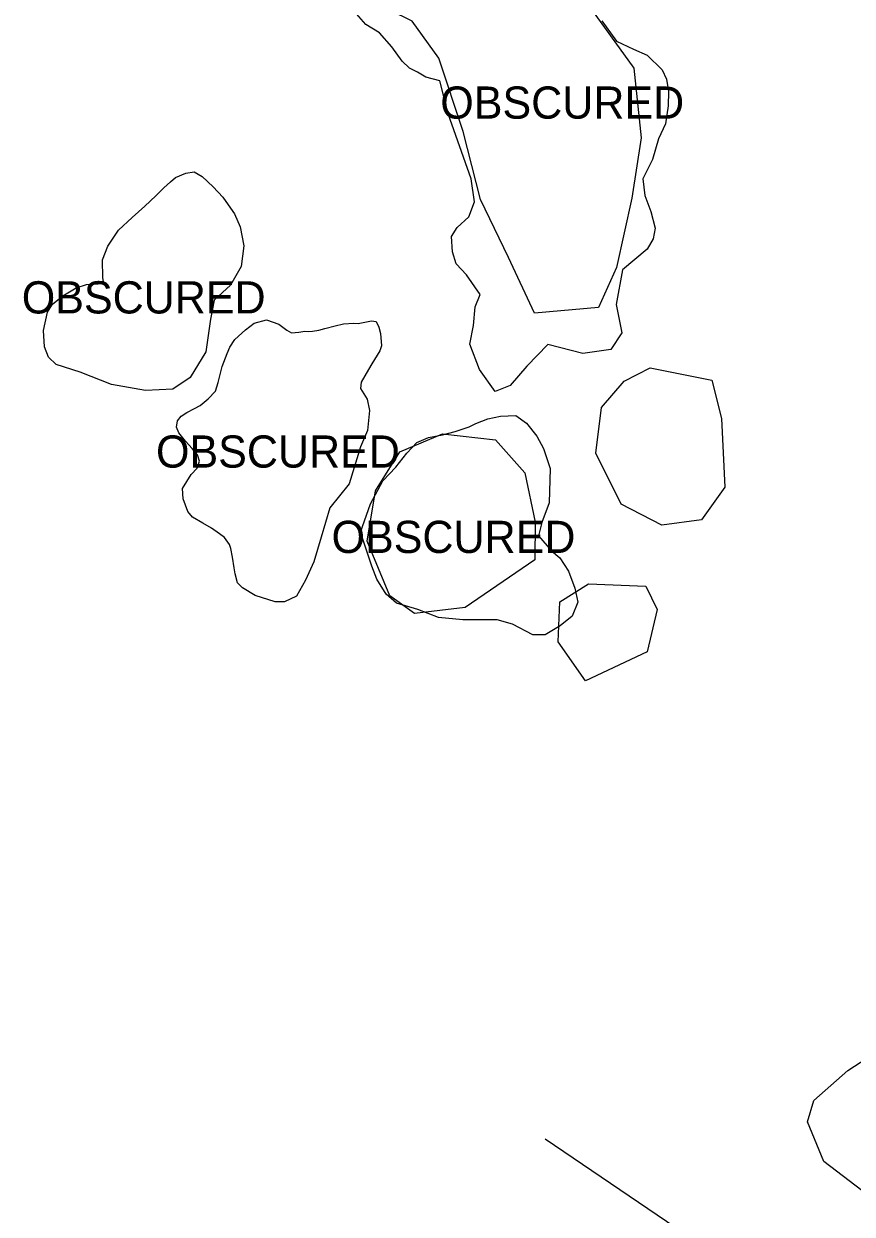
# Model space of a CAD drawing. Extents: x 368532 to 392481, y 10654822 to 10676899.
# Drawn here: x 376596.6 to 376725.3, y 10664159 to 10664343.9 of the extents above; entities that cross this region are included whole.
import ezdxf

# ---------------------------------------------------------------- set-up
doc = ezdxf.new("R2010")
doc.units = 0
for name, color, linetype in [('p_dtm obscured area', 7, 'Continuous'), ('p_railroad rr control', 7, 'Continuous'), ('p_veg woods', 7, 'Continuous')]:
    doc.layers.add(name, color=color, linetype=linetype)

msp = doc.modelspace()

# ---------------------------------------------------------------- linework, layer by layer
at = {"layer": 'p_dtm obscured area'}
msp.add_lwpolyline([(376686.42, 10664344.37), (376688.74, 10664341.24), (376691.38, 10664339.98), (376693.48, 10664339.07), (376695.79, 10664336.79), (376696.47, 10664335.34), (376696.78, 10664333.42), (376696.74, 10664331.2), (376696.32, 10664328.39), (376695.25, 10664326.06), (376694.32, 10664322.86), (376692.8, 10664319.83), (376693.11, 10664317.24), (376694.06, 10664314.78), (376694.72, 10664312.16), (376694.42, 10664310.5), (376693.47, 10664308.93), (376689.64, 10664305.7), (376688.68, 10664300.34), (376689.53, 10664295.9), (376687.86, 10664293.35), (376683.48, 10664292.73), (376678.05, 10664294.1), (376674.77, 10664290.74), (376672.21, 10664287.76), (376669.86, 10664286.81), (376667.42, 10664290.22), (376665.91, 10664294.17), (376666.5, 10664297.04), (376666.76, 10664299.95), (376667.54, 10664301.9), (376665.43, 10664304.92), (376663.82, 10664306.66), (376663.22, 10664308.49), (376663.05, 10664310.91), (376663.95, 10664312.29), (376665.76, 10664313.92), (376666.65, 10664316.27), (376666.12, 10664319.85), (376662.56, 10664329.93), (376661.24, 10664335.06), (376659.11, 10664335.65), (376657.79, 10664336.41), (376656.56, 10664337.06), (376655.41, 10664338.13), (376653.79, 10664340.35), (376651.91, 10664342.55), (376649.75, 10664343.81), (376648.33, 10664345.47)], dxfattribs=at)
for points in [[(376608.89, 10664304.44), (376608.84, 10664307.27), (376609.67, 10664309.39), (376611.32, 10664311.89), (376613.43, 10664313.85), (376615.44, 10664315.59), (376617.11, 10664317.19), (376618.35, 10664318.44), (376619.4, 10664319.39), (376620.21, 10664320.04), (376621.81, 10664320.75), (376623.07, 10664320.91), (376624.31, 10664320.19), (376626.02, 10664318.61), (376627.52, 10664316.98), (376628.39, 10664315.79), (376629.38, 10664314.42), (376630.24, 10664312.4), (376630.82, 10664309.45), (376630.39, 10664306.21), (376628.75, 10664303.32), (376626.19, 10664300.99), (376625.61, 10664298.03), (376624.9, 10664292.96), (376622.48, 10664288.98), (376619.79, 10664287.19), (376615.5, 10664286.95), (376610.22, 10664287.9), (376605.39, 10664289.82), (376601.66, 10664290.98), (376600.44, 10664292.14), (376599.82, 10664293.74), (376599.67, 10664296.28), (376600.32, 10664299.12), (376601.05, 10664300.35), (376602.66, 10664301.65), (376604.76, 10664302.89), (376606.38, 10664303.42), (376609.06, 10664303.59)], [(376635.67, 10664254.14), (376632.55, 10664255.1), (376630.61, 10664256.29), (376629.83, 10664257.06), (376629.48, 10664258.46), (376629.32, 10664259.42), (376629.02, 10664261.09), (376628.78, 10664262.41), (376628.58, 10664263.02), (376627.78, 10664264.11), (376627.02, 10664264.69), (376625.8, 10664265.6), (376624.41, 10664266.33), (376622.84, 10664267.28), (376622.08, 10664268.16), (376621.37, 10664270.15), (376621.29, 10664271.75), (376622.63, 10664273.92), (376623.56, 10664274.91), (376623.93, 10664275.97), (376623.58, 10664276.95), (376622.78, 10664277.95), (376621.74, 10664279.08), (376620.68, 10664280.4), (376620.32, 10664281.26), (376620.48, 10664282.26), (376621.07, 10664282.96), (376621.94, 10664283.54), (376623.13, 10664284.16), (376624.01, 10664284.64), (376625.27, 10664285.69), (376626.39, 10664286.87), (376626.84, 10664288.21), (376627.46, 10664290.69), (376628.24, 10664292.71), (376628.62, 10664293.7), (376629.43, 10664294.89), (376631.06, 10664296.39), (376632.43, 10664297.4), (376634.34, 10664297.92), (376636.22, 10664297.25), (376637.49, 10664296.35), (376638.19, 10664295.91), (376639.33, 10664296.02), (376640.3, 10664296.17), (376640.83, 10664296.15), (376641.49, 10664296.18), (376642.46, 10664296.32), (376643.38, 10664296.57), (376645.02, 10664297.02), (376646.31, 10664297.32), (376647.89, 10664297.4), (376648.58, 10664297.35), (376650.63, 10664297.81), (376651.39, 10664297.67), (376651.8, 10664296.82), (376652.05, 10664295.83), (376652.19, 10664293.92), (376651.95, 10664293.1), (376650.7, 10664291.13), (376650.19, 10664290.24), (376649.06, 10664288.25), (376648.91, 10664287.28), (376649.96, 10664285.62), (376650.32, 10664283.88), (376650.01, 10664280.76), (376648.92, 10664278.19), (376647.16, 10664272.47), (376644.19, 10664268.71), (376642.84, 10664264.19), (376641.69, 10664260.32), (376640.39, 10664257.49), (376639.01, 10664255.02), (376637.12, 10664254.14)], [(376650.71, 10664259.68), (376648.96, 10664264.95), (376650.51, 10664269.36), (376652.4, 10664272.95), (376654.41, 10664275.05), (376656.14, 10664277.25), (376657.69, 10664278.88), (376659.51, 10664279.66), (376661.69, 10664280.1), (376663.65, 10664280.59), (376665.84, 10664281.3), (376666.84, 10664281.84), (376668.73, 10664282.58), (376670.71, 10664282.96), (376673.08, 10664283.09), (376674.72, 10664281.9), (376676.31, 10664279.89), (376677.39, 10664277.95), (376678.41, 10664274.86), (376678.27, 10664269.49), (376677.12, 10664266.45), (376676.57, 10664264.38), (376678.64, 10664262.04), (376679.9, 10664260.97), (376681.27, 10664258.9), (376682.23, 10664256.23), (376682.73, 10664254.1), (376681.81, 10664251.9), (376679.94, 10664250.39), (376677.64, 10664248.99), (376675.73, 10664248.98), (376672.56, 10664250.66), (376670.15, 10664251.34), (376667.8, 10664251.31), (376664.86, 10664251.33), (376661.05, 10664251.68), (376657.84, 10664252.96), (376654.54, 10664253.91), (376652.93, 10664255.3), (376651.48, 10664257.66)]]:
    msp.add_lwpolyline(points, close=True, dxfattribs=at)
at = {"layer": 'p_railroad rr control'}
msp.add_lwpolyline([(376677.63, 10664170.7), (376702.28, 10664153.96), (376725.06, 10664136.88), (376751.91, 10664115.21), (376777.31, 10664093.86), (376801.39, 10664072.82), (376809.7, 10664065.48)], dxfattribs=at)
at = {"layer": 'p_veg woods'}
for points in [[(376675.98, 10664298.98), (376671.92, 10664307.63), (376667.59, 10664316.65), (376664.91, 10664327.19), (376661.1, 10664338.57), (376656.95, 10664344.36), (376650.03, 10664347.83), (376646.7, 10664352.85), (376648.93, 10664357.57), (376656.5, 10664358.05), (376663.34, 10664359.67), (376673.15, 10664354.9), (376684.14, 10664347.07), (376691.4, 10664337.02), (376692.54, 10664326.19), (376691.09, 10664316.86), (376688.73, 10664306.08), (376685.9, 10664299.88)], [(376703.54, 10664288.55), (376705.04, 10664282.61), (376705.57, 10664271.96), (376701.92, 10664266.86), (376695.77, 10664266.02), (376689.46, 10664269.31), (376685.51, 10664277.24), (376686.37, 10664284.32), (376689.9, 10664288.43), (376693.95, 10664290.49)], [(376665.18, 10664253.25), (376657.33, 10664252.33), (376653.49, 10664255.04), (376649.98, 10664263.58), (376651.28, 10664271.35), (376655.07, 10664277.41), (376661.69, 10664280.25), (376669.9, 10664279.29), (376674.47, 10664274.17), (376676.09, 10664266.52), (376676.02, 10664260.68)], [(376683.88, 10664241.87), (376679.63, 10664247.91), (376679.93, 10664254.13), (376684.36, 10664256.91), (376693.29, 10664256.54), (376695.03, 10664252.94), (376693.48, 10664246.37)], [(376739.92, 10664182.09), (376742.23, 10664179.28), (376746.6, 10664171.88), (376745.99, 10664166.15), (376742.92, 10664163.11), (376742.72, 10664162.74), (376734.83, 10664160.73), (376726.82, 10664162.68), (376720.94, 10664167.16), (376718.41, 10664173.35), (376719.36, 10664176.64), (376724.65, 10664181.3), (376728.66, 10664183.9)]]:
    msp.add_lwpolyline(points, close=True, dxfattribs=at)

# ---------------------------------------------------------------- texts
at = {"layer": 'p_dtm obscured area'}
for p in [(376659.48, 10664329.19), (376594.44, 10664298.93), (376615.3, 10664274.98), (376642.58, 10664261.72)]:
    msp.add_text(' OBSCURED', height=5, dxfattribs=at).set_placement(p)

doc.saveas('drawing.dxf')
